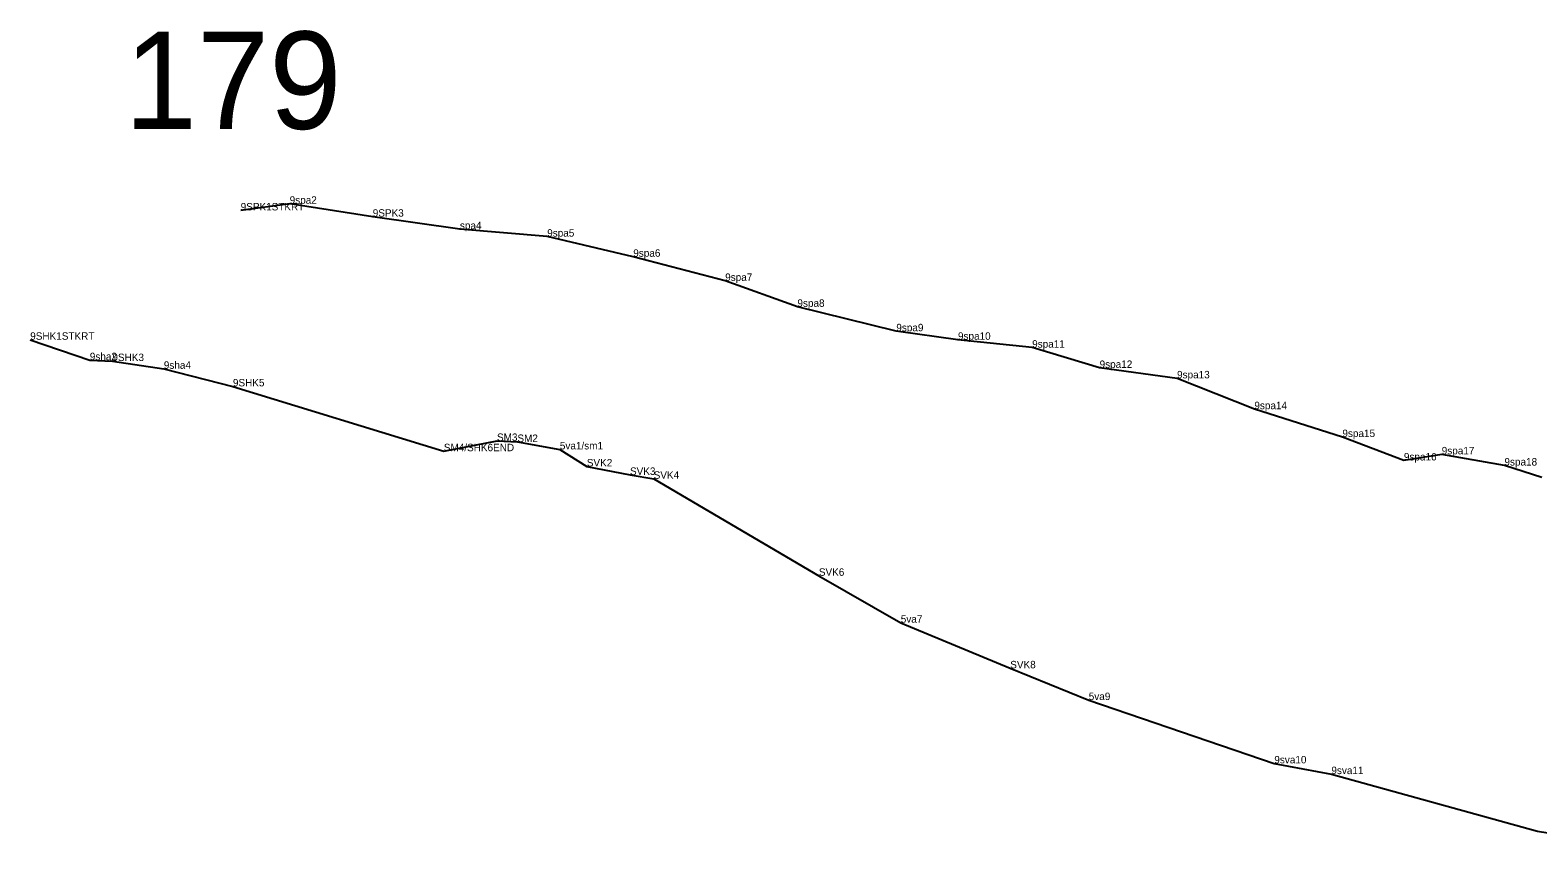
# Model space of a CAD drawing. Extents: x 2072529 to 2268796, y 436423 to 470397.
# Drawn here: x 2209535 to 2210547, y 448906 to 449456 of the extents above; entities that cross this region are included whole.
import ezdxf

# ---------------------------------------------------------------- set-up
doc = ezdxf.new("R2010")
doc.units = 0
for name, color, linetype in [('Default', 7, 'Continuous'), ('Exist Environmental Wetland Boundary Cogo Point CELL', 7, 'Continuous'), ('Exist Hydro Jurisdictional Stream or Body of Water NEU Mitigable', 7, 'Continuous'), ('Exist Hydro Jurisdictional Stream or Body of Water NEU Mitigable Cogo Comment', 7, 'Continuous')]:
    doc.layers.add(name, color=color, linetype=linetype)

msp = doc.modelspace()

# ---------------------------------------------------------------- linework, layer by layer
at = {"layer": 'Exist Environmental Wetland Boundary Cogo Point CELL'}
for p, q in [((2209709.4, 449339.4), (2209709.4, 449339.4)), ((2209676.5, 449334.9), (2209676.5, 449334.9)), ((2209765.2, 449330.7), (2209765.2, 449330.7)), ((2209823.7, 449322.3), (2209823.7, 449322.3)), ((2209882.3, 449317.3), (2209882.3, 449317.3)), ((2209940.1, 449303.8), (2209940.1, 449303.8)), ((2210001.8, 449287.6), (2210001.8, 449287.6)), ((2210050.3, 449270.2), (2210050.3, 449270.2)), ((2209535.2, 449248.1), (2209535.2, 449248.1)), ((2210116.7, 449253.8), (2210116.7, 449253.8)), ((2210158.1, 449248.1), (2210158.1, 449248.1)), ((2210207.9, 449242.8), (2210207.9, 449242.8)), ((2209575.2, 449234.4), (2209575.2, 449234.4)), ((2209590.4, 449233.8), (2209590.4, 449233.8)), ((2209624.9, 449228.6), (2209624.9, 449228.6)), ((2210253.2, 449229.2), (2210253.2, 449229.2)), ((2209671.3, 449216.8), (2209671.3, 449216.8)), ((2210305.2, 449222.2), (2210305.2, 449222.2)), ((2210357.1, 449201.5), (2210357.1, 449201.5)), ((2209848.6, 449180.2), (2209848.6, 449180.2)), ((2209862.3, 449179.5), (2209862.3, 449179.5)), ((2210416.2, 449182.8), (2210416.2, 449182.8)), ((2209812.9, 449173.3), (2209812.9, 449173.3)), ((2209890.8, 449174.5), (2209890.8, 449174.5)), ((2210457.5, 449167.1), (2210457.5, 449167.1)), ((2210482.9, 449171.2), (2210482.9, 449171.2)), ((2209908.9, 449163.1), (2209908.9, 449163.1)), ((2209937.9, 449157.4), (2209937.9, 449157.4)), ((2210525, 449163.7), (2210525, 449163.7)), ((2209953.8, 449154.8), (2209953.8, 449154.8)), ((2210064.7, 449089.7), (2210064.7, 449089.7)), ((2210119.7, 449058.2), (2210119.7, 449058.2)), ((2210193.2, 449027.6), (2210193.2, 449027.6)), ((2210245.9, 449006.3), (2210245.9, 449006.3)), ((2210370.5, 448963.8), (2210370.5, 448963.8)), ((2210408.8, 448956.6), (2210408.8, 448956.6)), ((2210547.3, 448918.4), (2210547.3, 448918.4))]:
    msp.add_line(p, q, dxfattribs=at)
at = {"layer": 'Exist Hydro Jurisdictional Stream or Body of Water NEU Mitigable'}
for points in [[(2210550.1, 449155.6), (2210525, 449163.7), (2210482.9, 449171.2), (2210457.5, 449167.1), (2210416.2, 449182.8), (2210357.1, 449201.5), (2210305.2, 449222.2), (2210253.2, 449229.2), (2210207.9, 449242.8), (2210158.1, 449248.1), (2210116.7, 449253.8), (2210050.3, 449270.2), (2210001.8, 449287.6), (2209940.1, 449303.8), (2209882.3, 449317.3), (2209823.7, 449322.3), (2209765.2, 449330.7), (2209709.4, 449339.4), (2209676.5, 449334.9)], [(2209535.2, 449248.1), (2209575.2, 449234.4), (2209590.4, 449233.8), (2209624.9, 449228.6), (2209671.3, 449216.8), (2209812.9, 449173.3), (2209848.6, 449180.2), (2209862.3, 449179.5), (2209890.8, 449174.5), (2209908.9, 449163.1), (2209937.9, 449157.4), (2209953.8, 449154.8), (2210064.7, 449089.7), (2210119.7, 449058.2), (2210193.2, 449027.6), (2210245.9, 449006.3), (2210370.5, 448963.8), (2210408.8, 448956.6), (2210547.3, 448918.4), (2210620.3, 448906.5)]]:
    msp.add_lwpolyline(points, dxfattribs=at)

# ---------------------------------------------------------------- texts
at = {"layer": 'Default'}
msp.add_text('179', height=65.34, dxfattribs=at).set_placement((2209598.5, 449389.6))
at = {"layer": 'Exist Hydro Jurisdictional Stream or Body of Water NEU Mitigable Cogo Comment'}
for s, p in [('9SPK1STKRT', (2209676.5, 449334.9)), ('9spa2', (2209709.4, 449339.4)), ('9SPK3', (2209765.2, 449330.7)), ('spa4', (2209823.7, 449322.3)), ('9spa5', (2209882.3, 449317.3)), ('9spa6', (2209940.1, 449303.8)), ('9spa7', (2210001.8, 449287.6)), ('9spa8', (2210050.3, 449270.2)), ('9spa9', (2210116.7, 449253.8)), ('9SHK1STKRT', (2209535.2, 449248.1)), ('9spa10', (2210158.1, 449248.1)), ('9spa11', (2210207.9, 449242.8)), ('9sha2', (2209575.2, 449234.4)), ('9SHK3', (2209590.4, 449233.8)), ('9sha4', (2209624.9, 449228.6)), ('9spa12', (2210253.2, 449229.2)), ('9spa13', (2210305.2, 449222.2)), ('9SHK5', (2209671.3, 449216.8)), ('9spa14', (2210357.1, 449201.5)), ('9spa15', (2210416.2, 449182.8)), ('SM4/SHK6END', (2209812.9, 449173.3)), ('SM3', (2209848.6, 449180.2)), ('SM2', (2209862.3, 449179.5)), ('5va1/sm1', (2209890.8, 449174.5)), ('9spa17', (2210482.9, 449171.2)), ('SVK2', (2209908.9, 449163.1)), ('9spa16', (2210457.5, 449167.1)), ('9spa18', (2210525, 449163.7)), ('SVK3', (2209937.9, 449157.4)), ('SVK4', (2209953.8, 449154.8)), ('SVK6', (2210064.7, 449089.7)), ('5va7', (2210119.7, 449058.2)), ('SVK8', (2210193.2, 449027.6)), ('5va9', (2210245.9, 449006.3)), ('9sva10', (2210370.5, 448963.8)), ('9sva11', (2210408.8, 448956.6))]:
    msp.add_text(s, height=5, dxfattribs=at).set_placement(p)

doc.saveas('drawing.dxf')
